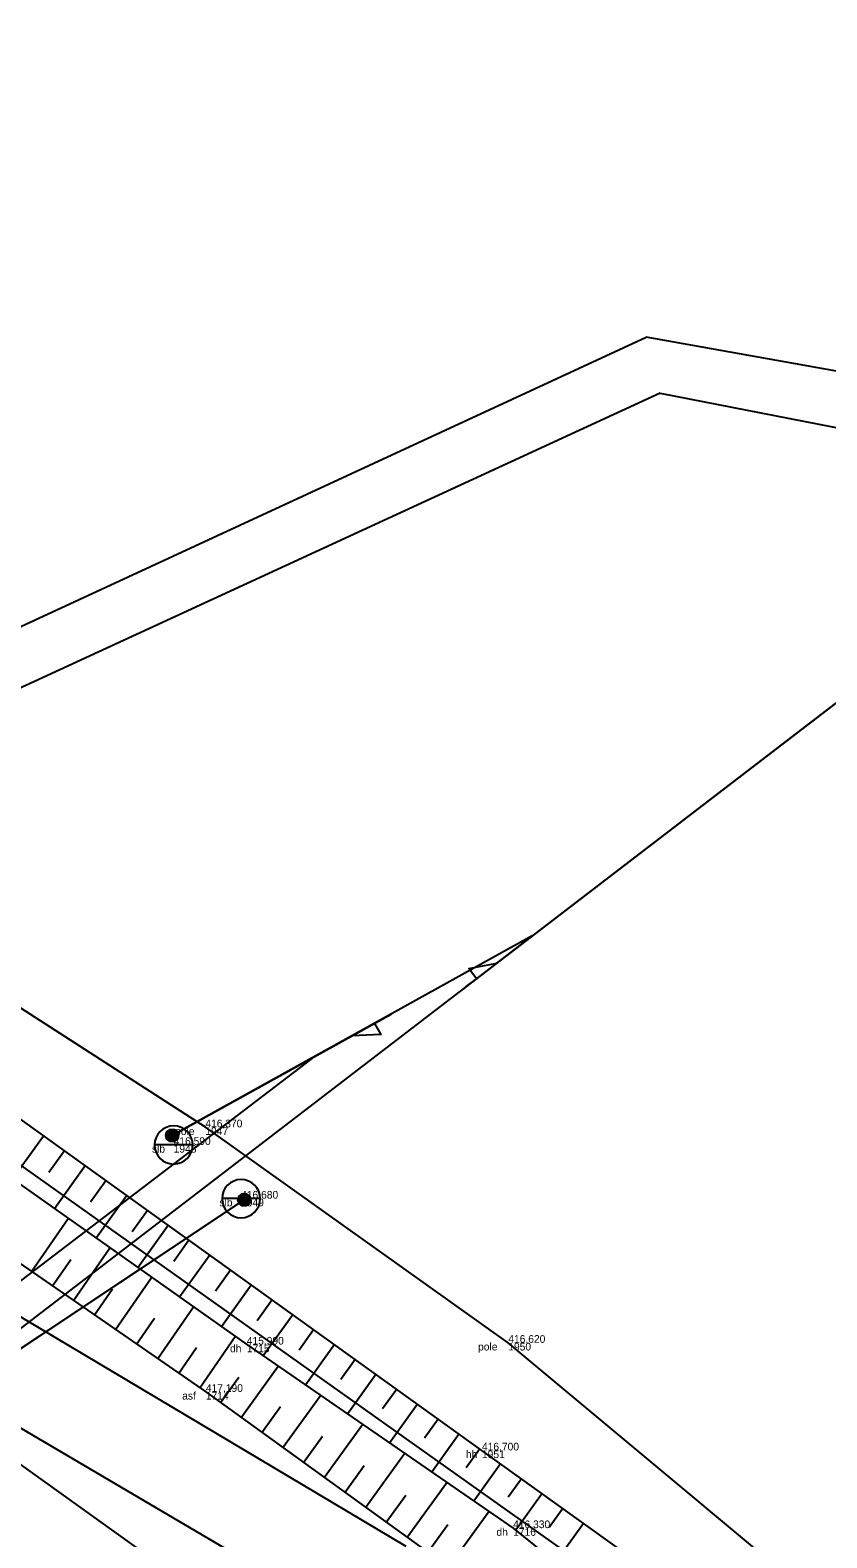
# Model space of a CAD drawing. Extents: x -747792 to -745414, y -1093712 to -1091463.
# Drawn here: x -746783.5 to -746752.3, y -1092384.5 to -1092325.5 of the extents above; entities that cross this region are included whole.
import ezdxf

# ---------------------------------------------------------------- set-up
doc = ezdxf.new("R2010")
doc.units = 0
for name, color, linetype in [('Hladina', 7, 'Continuous'), ('Nivelační značky_hrany', 7, 'Continuous'), ('Pracovní_bod JDTM STC_VC - výška', 7, 'Continuous'), ('Pracovní_bod PPBP', 7, 'Continuous'), ('Rozhraní ploch', 7, 'Continuous'), ('Stromy_porost', 7, 'Continuous'), ('Výškopis', 7, 'Continuous'), ('Značky IS', 7, 'Continuous'), ('Čísla popisná_parcelní', 7, 'Continuous')]:
    doc.layers.add(name, color=color, linetype=linetype)

msp = doc.modelspace()

# ---------------------------------------------------------------- linework, layer by layer
at = {"layer": 'Hladina'}
for p, q in [((-746776.64, -1092368.43), (-746776.64, -1092368.43)), ((-746777.88, -1092369.12), (-746777.88, -1092369.12)), ((-746775.24, -1092371.22), (-746775.24, -1092371.22)), ((-746775.02, -1092376.93), (-746775.02, -1092376.93)), ((-746764.79, -1092376.86), (-746764.79, -1092376.86)), ((-746776.62, -1092378.78), (-746776.62, -1092378.78)), ((-746765.82, -1092381.07), (-746765.82, -1092381.07)), ((-746764.6, -1092384.11), (-746764.6, -1092384.11))]:
    msp.add_line(p, q, dxfattribs=at)
at = {"layer": 'Nivelační značky_hrany'}
for points in [[(-746808.227, -1092357.17), (-746797.53, -1092364.29), (-746787.69, -1092371.13), (-746776.62, -1092378.78), (-746765.54, -1092386.79), (-746755.3, -1092394.62), (-746745.57, -1092402.66), (-746737.91, -1092409.79), (-746728.85, -1092419.26), (-746722.7, -1092426.86), (-746714.67, -1092437.95), (-746707.62, -1092449.35), (-746700.44, -1092461.3), (-746693.84, -1092472.82), (-746684.01, -1092490.2), (-746680.08, -1092497.02)], [(-746774.902, -1092388.005), (-746776.84, -1092386.65), (-746785.57, -1092380.41), (-746796.49, -1092372.78), (-746811.92, -1092362.41), (-746816.377, -1092359.347)]]:
    msp.add_lwpolyline(points, dxfattribs=at)
at = {"layer": 'Pracovní_bod JDTM STC_VC - výška'}
msp.add_lwpolyline([(-746666.48, -1092509.53), (-746671.18, -1092501.38), (-746679.28, -1092488.1), (-746683.01, -1092480.66), (-746691.02, -1092465.89), (-746695.91, -1092457.38), (-746697.67, -1092451.5), (-746700.29, -1092444.13), (-746704.56, -1092439.88), (-746720.11, -1092421.5), (-746727.2, -1092412.89), (-746738.25, -1092401.15), (-746749.37, -1092389.72), (-746764.79, -1092376.86), (-746776.64, -1092368.43), (-746787.43, -1092361.47), (-746799.53, -1092355.13), (-746817.34, -1092343.1), (-746824.75, -1092337.86), (-746838.2, -1092329.38), (-746851.64, -1092319.28)], dxfattribs=at)
at = {"layer": 'Pracovní_bod PPBP'}
for points in [[(-746676.31, -1092494.93), (-746679.28, -1092488.1), (-746684.61, -1092481.19), (-746692.58, -1092466.75), (-746703.9, -1092446.01), (-746716.46, -1092426.76), (-746727.325, -1092413.107), (-746739.95, -1092401.9), (-746747.98, -1092394.64), (-746752.03, -1092391.71), (-746753.83, -1092389.76), (-746758.64, -1092386.23), (-746765.82, -1092381.07), (-746787.5, -1092365.52), (-746806.41, -1092354.03)], [(-746807.12, -1092355.24), (-746796.58, -1092362.79), (-746786.63, -1092368.73), (-746775.02, -1092376.93), (-746764.6, -1092384.11), (-746753.89, -1092392.74), (-746744.6, -1092400.27), (-746734.99, -1092408.91), (-746726.93, -1092417.05), (-746720.19, -1092425.45), (-746712.76, -1092435.88), (-746705, -1092448.32), (-746698.55, -1092460.04), (-746691.76, -1092472.37), (-746682.53, -1092488.74), (-746678.42, -1092495.91)], [(-746782.968, -1092368.771), (-746784.18, -1092370.461)], [(-746782.155, -1092369.354), (-746782.759, -1092370.196)], [(-746781.343, -1092369.936), (-746782.546, -1092371.614)], [(-746780.53, -1092370.519), (-746781.13, -1092371.355)], [(-746779.717, -1092371.102), (-746780.912, -1092372.768)], [(-746778.905, -1092371.685), (-746779.5, -1092372.515)], [(-746783.44, -1092374.067), (-746782.008, -1092371.994)], [(-746778.092, -1092372.268), (-746779.279, -1092373.922)], [(-746777.28, -1092372.851), (-746777.871, -1092373.675)], [(-746782.618, -1092374.635), (-746781.904, -1092373.603)], [(-746781.795, -1092375.204), (-746780.374, -1092373.148)], [(-746776.467, -1092373.433), (-746777.645, -1092375.076)], [(-746780.15, -1092376.341), (-746778.741, -1092374.302)], [(-746775.654, -1092374.016), (-746776.241, -1092374.835)], [(-746780.972, -1092375.772), (-746780.265, -1092374.749)], [(-746774.842, -1092374.599), (-746776.011, -1092376.23)], [(-746778.504, -1092377.478), (-746777.107, -1092375.456)], [(-746774.029, -1092375.182), (-746774.612, -1092375.994)], [(-746779.327, -1092376.909), (-746778.625, -1092375.894)], [(-746773.217, -1092375.765), (-746774.372, -1092377.376)], [(-746776.859, -1092378.615), (-746775.473, -1092376.61)], [(-746772.404, -1092376.348), (-746772.976, -1092377.146)], [(-746777.682, -1092378.046), (-746776.986, -1092377.04)], [(-746771.591, -1092376.93), (-746772.725, -1092378.511)], [(-746775.235, -1092379.782), (-746773.787, -1092377.779)], [(-746770.779, -1092377.513), (-746771.34, -1092378.296)], [(-746776.045, -1092379.196), (-746775.328, -1092378.204)], [(-746769.966, -1092378.096), (-746771.078, -1092379.646)], [(-746773.614, -1092380.953), (-746772.14, -1092378.915)], [(-746769.154, -1092378.679), (-746769.704, -1092379.446)], [(-746774.424, -1092380.367), (-746773.694, -1092379.357)], [(-746768.341, -1092379.262), (-746769.431, -1092380.781)], [(-746771.993, -1092382.125), (-746770.493, -1092380.05)], [(-746767.528, -1092379.845), (-746768.068, -1092380.597)], [(-746772.803, -1092381.539), (-746772.06, -1092380.511)], [(-746766.716, -1092380.427), (-746767.784, -1092381.916)], [(-746770.372, -1092383.297), (-746768.845, -1092381.185)], [(-746765.903, -1092381.01), (-746766.432, -1092381.747)], [(-746771.182, -1092382.711), (-746770.426, -1092381.664)], [(-746765.091, -1092381.594), (-746766.138, -1092383.05)], [(-746768.751, -1092384.468), (-746767.198, -1092382.32)], [(-746764.279, -1092382.177), (-746764.797, -1092382.898)], [(-746769.562, -1092383.883), (-746768.792, -1092382.817)], [(-746763.467, -1092382.761), (-746764.496, -1092384.193)], [(-746767.13, -1092385.64), (-746765.551, -1092383.455)], [(-746762.655, -1092383.345), (-746763.186, -1092384.083)], [(-746767.941, -1092385.054), (-746767.158, -1092383.971)], [(-746761.843, -1092383.928), (-746762.937, -1092385.45)]]:
    msp.add_lwpolyline(points, dxfattribs=at)
at = {"layer": 'Stromy_porost'}
for points in [[(-746801.85, -1092357.16), (-746759.4, -1092337.52)], [(-746733.56, -1092342.13), (-746759.4, -1092337.52)], [(-746758.85, -1092339.71), (-746799.83, -1092358.59)], [(-746758.85, -1092339.71), (-746736.36, -1092344.1)], [(-746799.83, -1092358.59), (-746741.55, -1092399.95)], [(-746807.2, -1092361.95), (-746768.8, -1092384.81)], [(-746771.02, -1092387.76), (-746807.73, -1092366.15)]]:
    msp.add_lwpolyline(points, dxfattribs=at)
at = {"layer": 'Značky IS'}
for points in [[(-746791.643, -1092382.261), (-746738.84, -1092341.76), (-746766.63, -1092363.075)], [(-746763.853, -1092360.945), (-746777.94, -1092368.75), (-746769.366, -1092364)], [(-746766.432, -1092362.923), (-746766.035, -1092362.619), (-746766.339, -1092362.222), (-746765.241, -1092362.01), (-746764.051, -1092361.097)], [(-746769.584, -1092364.121), (-746770.022, -1092364.363), (-746769.779, -1092364.8), (-746770.896, -1092364.848), (-746772.209, -1092365.575)], [(-746772.427, -1092365.696), (-746811.08, -1092395.19), (-746790.362, -1092379.381)], [(-746778.015, -1092368.51), (-746777.86, -1092368.51), (-746777.735, -1092368.6), (-746777.685, -1092368.745), (-746777.735, -1092368.89), (-746777.86, -1092368.98), (-746778.015, -1092368.98), (-746778.14, -1092368.89), (-746778.19, -1092368.745), (-746778.14, -1092368.6), (-746778.015, -1092368.51), (-746778, -1092368.53), (-746777.88, -1092368.53), (-746777.8, -1092368.57), (-746778.08, -1092368.57), (-746778.12, -1092368.61), (-746777.76, -1092368.61), (-746777.76, -1092368.65), (-746778.12, -1092368.65), (-746778.14, -1092368.69), (-746777.74, -1092368.69), (-746777.72, -1092368.73), (-746778.16, -1092368.73), (-746778.16, -1092368.77), (-746777.72, -1092368.77), (-746777.735, -1092368.81), (-746778.14, -1092368.81), (-746778.135, -1092368.85), (-746777.73, -1092368.85), (-746777.755, -1092368.89), (-746778.115, -1092368.89), (-746778.075, -1092368.93), (-746777.795, -1092368.93), (-746777.85, -1092368.97), (-746778.02, -1092368.97)], [(-746811.08, -1092395.19), (-746775.12, -1092371.27), (-746794.557, -1092384.199)], [(-746775.195, -1092371.03), (-746775.04, -1092371.03), (-746774.915, -1092371.12), (-746774.865, -1092371.265), (-746774.915, -1092371.41), (-746775.04, -1092371.5), (-746775.195, -1092371.5), (-746775.32, -1092371.41), (-746775.37, -1092371.265), (-746775.32, -1092371.12), (-746775.195, -1092371.03), (-746775.18, -1092371.05), (-746775.06, -1092371.05), (-746774.98, -1092371.09), (-746775.26, -1092371.09), (-746775.3, -1092371.13), (-746774.94, -1092371.13), (-746774.94, -1092371.17), (-746775.3, -1092371.17), (-746775.32, -1092371.21), (-746774.92, -1092371.21), (-746774.9, -1092371.25), (-746775.34, -1092371.25), (-746775.34, -1092371.29), (-746774.9, -1092371.29), (-746774.915, -1092371.33), (-746775.32, -1092371.33), (-746775.315, -1092371.37), (-746774.91, -1092371.37), (-746774.935, -1092371.41), (-746775.295, -1092371.41), (-746775.255, -1092371.45), (-746774.975, -1092371.45), (-746775.03, -1092371.49), (-746775.2, -1092371.49)]]:
    msp.add_lwpolyline(points, dxfattribs=at)
at = {"layer": 'Čísla popisná_parcelní'}
for p, q in [((-746777.133, -1092369.12), (-746778.628, -1092369.12)), ((-746774.493, -1092371.22), (-746775.988, -1092371.22))]:
    msp.add_line(p, q, dxfattribs=at)
for centre, start, end in [((-746777.88, -1092369.12), 0, 180), ((-746777.88, -1092369.12), 180, 0), ((-746775.24, -1092371.22), 0, 180), ((-746775.24, -1092371.22), 180, 0)]:
    msp.add_arc(centre, 0.747, start, end, dxfattribs=at)

# ---------------------------------------------------------------- texts
at = {"layer": 'Rozhraní ploch'}
for s, p in [(' pole', (-746777.934, -1092368.73)), ('1947', (-746776.64, -1092368.73)), (' slb', (-746778.841, -1092369.42)), ('1948', (-746777.88, -1092369.42)), (' slb', (-746776.201, -1092371.52)), ('1949', (-746775.24, -1092371.52)), (' dh', (-746775.785, -1092377.23)), ('1715', (-746775.02, -1092377.23)), (' pole', (-746766.084, -1092377.16)), ('1950', (-746764.79, -1092377.16)), (' asf', (-746777.657, -1092379.08)), ('1714', (-746776.62, -1092379.08)), (' hh', (-746766.559, -1092381.37)), ('1951', (-746765.82, -1092381.37)), (' dh', (-746765.365, -1092384.41)), ('1716', (-746764.6, -1092384.41))]:
    msp.add_text(s, height=0.3, dxfattribs=at).set_placement(p)
at = {"layer": 'Výškopis'}
for s, p in [('416,370', (-746776.64, -1092368.43)), ('416,590', (-746777.88, -1092369.12)), ('416,680', (-746775.24, -1092371.22)), ('415,990', (-746775.02, -1092376.93)), ('416,620', (-746764.79, -1092376.86)), ('417,190', (-746776.62, -1092378.78)), ('416,700', (-746765.82, -1092381.07)), ('416,330', (-746764.6, -1092384.11))]:
    msp.add_text(s, height=0.3, dxfattribs=at).set_placement(p)

doc.saveas('drawing.dxf')
